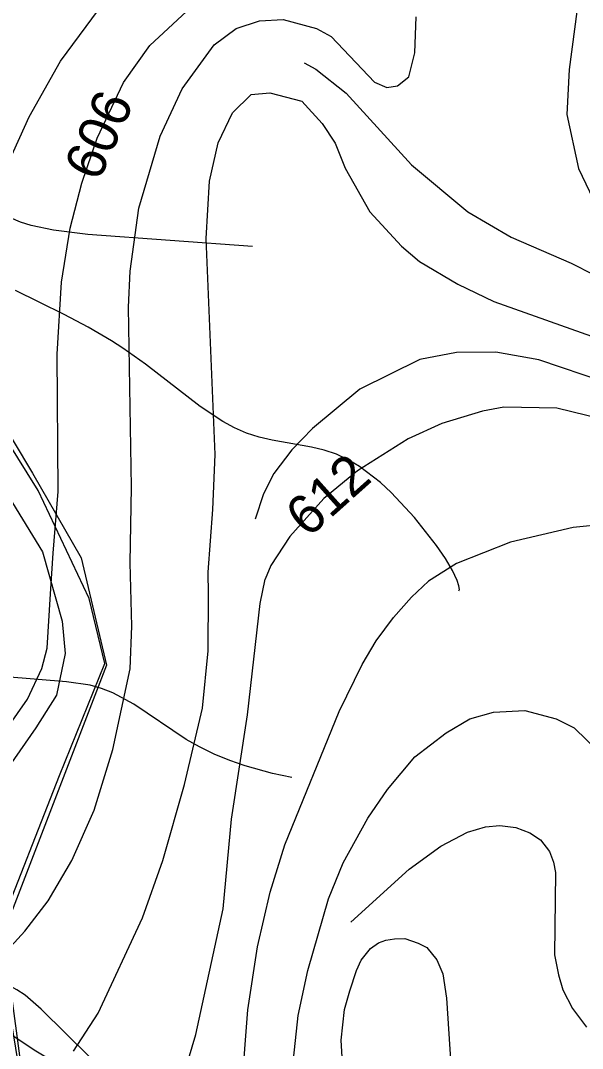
# Model space of a CAD drawing. Extents: x -709584 to -702006, y -1161789 to -1157496.
# Drawn here: x -705678.4 to -705535.6, y -1159835.9 to -1159574.6 of the extents above; entities that cross this region are included whole.
import ezdxf

# ---------------------------------------------------------------- set-up
doc = ezdxf.new("R2010")
doc.units = 0
for name, color, linetype in [('102_obvod PÚ', 7, 'Continuous'), ('120_vrstevnice hlavní', 7, 'Continuous'), ('121_vrstevnice hlavní_popis', 7, 'Continuous'), ('122_vrstevnice základní', 7, 'Continuous'), ('124_vrstevnice doplňková', 7, 'Continuous'), ('408_BPEJ_linie', 7, 'Continuous'), ('411_akumulovaný odtok', 7, 'Continuous'), ('419_LPIS PB', 7, 'Continuous')]:
    doc.layers.add(name, color=color, linetype=linetype)

msp = doc.modelspace()

# ---------------------------------------------------------------- linework, layer by layer
at = {"layer": '102_obvod PÚ'}
msp.add_lwpolyline([(-705822.03, -1159561.79), (-705846.15, -1159598.18), (-705859.01, -1159619.55), (-705824.72, -1159628.51), (-705810.91, -1159647.42), (-705789.7, -1159647), (-705781.42, -1159648.14), (-705765.06, -1159666.07), (-705746.55, -1159663.11), (-705703.3, -1159641.06), (-705695.88, -1159655.44), (-705675.44, -1159689.62), (-705663.02, -1159711.13), (-705656.63, -1159738.39), (-705682.88, -1159806.7), (-705674.33, -1159870.62)], dxfattribs=at)
at = {"layer": '120_vrstevnice hlavní'}
for points in [[(-705630.71, -1159714.8), (-705629.53, -1159698.88), (-705628.95, -1159684.86), (-705631.24, -1159629.94), (-705630.38, -1159615.36), (-705628.24, -1159605.63), (-705624.52, -1159598.05), (-705619.8, -1159593.33), (-705615.08, -1159592.9), (-705606.93, -1159595.05), (-705601.78, -1159600.77), (-705598.49, -1159605.77), (-705595.92, -1159612.07), (-705589.62, -1159623.22), (-705581.62, -1159631.95), (-705577.04, -1159635.81), (-705567.32, -1159641.53), (-705558.16, -1159645.96), (-705530.7, -1159655.69)], [(-705664.97, -1159836.56), (-705658.7, -1159826.87), (-705647.44, -1159802.65), (-705642.31, -1159788.11), (-705636.75, -1159768.73), (-705632.19, -1159749.35), (-705630.77, -1159734.82), (-705630.63, -1159720.28), (-705630.71, -1159714.8)]]:
    msp.add_lwpolyline(points, dxfattribs=at)
msp.add_open_spline([(-705630.71, -1159714.8), (-705630.71, -1159714.8)], degree=1, dxfattribs=at)
at = {"layer": '122_vrstevnice základní'}
for points in [[(-705694.56, -1159706.99), (-705690.74, -1159690.58), (-705688.73, -1159672.28), (-705688.16, -1159642.53), (-705686.59, -1159628.8), (-705681.44, -1159610.49), (-705676.29, -1159599.05), (-705668.28, -1159584.89), (-705650.69, -1159561.01), (-705647.12, -1159554.15), (-705643.83, -1159544.99), (-705639.25, -1159526.69), (-705632.82, -1159510.24), (-705627.67, -1159502.23), (-705619.37, -1159494.08), (-705613.37, -1159490.51), (-705603.35, -1159487.07), (-705597.35, -1159486.36), (-705585.33, -1159487.65), (-705576.61, -1159490.79), (-705563.17, -1159497.94), (-705554.87, -1159504.09), (-705543.86, -1159513.96), (-705534.71, -1159523.26)], [(-705536.28, -1159566.45), (-705539, -1159587.04), (-705539.57, -1159598.48), (-705536.57, -1159612.21), (-705531.13, -1159623.65)], [(-705670.17, -1159709.97), (-705668.89, -1159694.27), (-705669.14, -1159659.4), (-705668, -1159641.1), (-705665.85, -1159627.37), (-705662.85, -1159615.93), (-705658.99, -1159604.49), (-705652.27, -1159590.33), (-705645.54, -1159580.89), (-705635.1, -1159571.16)], [(-705650.55, -1159712.37), (-705650.26, -1159693.16), (-705650.98, -1159647.39), (-705650.55, -1159638.24), (-705648.4, -1159622.22), (-705642.97, -1159603.92), (-705637.39, -1159591.9), (-705629.24, -1159580.75), (-705623.66, -1159576.6), (-705617.66, -1159574.6), (-705611.65, -1159574.31), (-705603.21, -1159576.6), (-705599.49, -1159578.6), (-705588.48, -1159590.19), (-705585.33, -1159591.61), (-705582.62, -1159591.19), (-705579.76, -1159588.9), (-705578.18, -1159582.75), (-705577.9, -1159573.6)], [(-705466.63, -1159734.87), (-705470.43, -1159726.9), (-705478.79, -1159713.18), (-705485.37, -1159705.45), (-705494.95, -1159696.16), (-705507.82, -1159687.01), (-705519.26, -1159680.71), (-705530.7, -1159675.85), (-705542.15, -1159673.13), (-705555.59, -1159672.85), (-705561.02, -1159673.85), (-705571.32, -1159676.99), (-705579.9, -1159680.86), (-705592.77, -1159689.01), (-705601.35, -1159696.02), (-705609.96, -1159705.72), (-705614.8, -1159713.07), (-705616.22, -1159716.57)], [(-705477.02, -1159733.6), (-705479.84, -1159727.44), (-705484.65, -1159720.04), (-705488.94, -1159715.61), (-705493.23, -1159712.46), (-705501.82, -1159707.74), (-705511.83, -1159704.02), (-705521.27, -1159702.59), (-705529.56, -1159702.59), (-705538, -1159703.45), (-705553.87, -1159707.17), (-705567.6, -1159712.61), (-705574.75, -1159717.04), (-705579.07, -1159721.12)], [(-705815.3, -1159852.23), (-705797.06, -1159832.57), (-705783.38, -1159819.6), (-705779.3, -1159816.19), (-705775.12, -1159813.62), (-705767.42, -1159809.2), (-705747.61, -1159799.8), (-705729.23, -1159792.81), (-705721.68, -1159789.25), (-705713.24, -1159784.59), (-705708.43, -1159781.56), (-705701.22, -1159776.07), (-705695.75, -1159771.44), (-705687.48, -1159762.46), (-705676.65, -1159747.07), (-705673.07, -1159739.25), (-705671.65, -1159734.12), (-705670.86, -1159720.33), (-705670.17, -1159709.97)], [(-705749.61, -1159849.24), (-705705.29, -1159827.73), (-705698.76, -1159823.83), (-705692.56, -1159819.82), (-705686.2, -1159815.19), (-705680.93, -1159809.92), (-705677.36, -1159806.07), (-705671.38, -1159798.37), (-705665.4, -1159788.11), (-705659.7, -1159775.29), (-705654.99, -1159759.9), (-705650.58, -1159739.38), (-705650.15, -1159728.55), (-705650.55, -1159712.37)], [(-705642.03, -1159859.64), (-705633.9, -1159832.28), (-705626.92, -1159800.37), (-705624.78, -1159777.57), (-705620.73, -1159751.02), (-705617.54, -1159722.78), (-705616.22, -1159716.57)], [(-705622.22, -1159845.96), (-705620.65, -1159826.02), (-705618.23, -1159810.06), (-705614.95, -1159796.09), (-705611.25, -1159784.12), (-705597.42, -1159750.21), (-705591.58, -1159738.24), (-705588.02, -1159732.25), (-705583.6, -1159726.27), (-705579.07, -1159721.12)], [(-705570.21, -1159755.62), (-705564.22, -1159752.06), (-705558.24, -1159750.35), (-705550.26, -1159749.92), (-705542.28, -1159752.06), (-705537.72, -1159754.34), (-705531.17, -1159760.75)], [(-705609.82, -1159845.68), (-705607.83, -1159827.44), (-705605.4, -1159816.04), (-705600.13, -1159797.8), (-705596.43, -1159788.68), (-705590.16, -1159777.28), (-705585.17, -1159770.01), (-705578.19, -1159761.75), (-705570.21, -1159755.62)], [(-705596.14, -1159846.82), (-705596.92, -1159833.77), (-705596.13, -1159825.97), (-705594.72, -1159821.17), (-705593.01, -1159816.04), (-705591.86, -1159813.43), (-705589.45, -1159810.48), (-705587.47, -1159809.04), (-705585.6, -1159808.35), (-705583.34, -1159807.96), (-705580.75, -1159807.91), (-705577.33, -1159809.06), (-705575.2, -1159810.2), (-705572.6, -1159813.3), (-705571.06, -1159816.9), (-705570.14, -1159823.08), (-705568.78, -1159843.83)]]:
    msp.add_lwpolyline(points, dxfattribs=at)
for points in [[(-705670.17, -1159709.97), (-705670.17, -1159709.97)], [(-705650.55, -1159712.37), (-705650.55, -1159712.37)], [(-705616.22, -1159716.57), (-705616.22, -1159716.57)], [(-705579.07, -1159721.12), (-705579.07, -1159721.12)]]:
    msp.add_open_spline(points, degree=1, dxfattribs=at)
at = {"layer": '124_vrstevnice doplňková'}
for points in [[(-705606.36, -1159585.32), (-705603.35, -1159586.9), (-705595.63, -1159593.04), (-705579.04, -1159611.21), (-705564.74, -1159623.22), (-705553.73, -1159629.66), (-705538.43, -1159636.24), (-705527.13, -1159641.96)], [(-705529.7, -1159666.55), (-705546.72, -1159660.83), (-705557.59, -1159658.83), (-705567.6, -1159658.97), (-705576.9, -1159660.69), (-705592.2, -1159668.27), (-705604.21, -1159678.28), (-705609.5, -1159683.72), (-705614.08, -1159689.72), (-705616.65, -1159694.87), (-705618.8, -1159701.31)], [(-705594.45, -1159803.78), (-705579.61, -1159790.25), (-705571.63, -1159784.41), (-705564.79, -1159780.84), (-705560.23, -1159779.56), (-705556.58, -1159779.2), (-705552.51, -1159779.72), (-705548.95, -1159781.08), (-705546.27, -1159782.84), (-705543.99, -1159785.83), (-705542.99, -1159788.54), (-705542.49, -1159791.11), (-705542.71, -1159812.05), (-705541.71, -1159817.18), (-705540.55, -1159820.95), (-705538.09, -1159825.72), (-705534.58, -1159830.43)]]:
    msp.add_lwpolyline(points, dxfattribs=at)
at = {"layer": '408_BPEJ_linie'}
msp.add_lwpolyline([(-705672.5, -1159879), (-705684.5, -1159807), (-705668.5, -1159766.5), (-705657, -1159738), (-705661, -1159721.5), (-705674, -1159694), (-705705.5, -1159643.5), (-705757, -1159669), (-705763.5, -1159669), (-705786.5, -1159649.5), (-705812.5, -1159648), (-705823, -1159632), (-705835, -1159628), (-705855.5, -1159626.5)], dxfattribs=at)
at = {"layer": '411_akumulovaný odtok'}
for points in [[(-705619.49, -1159632), (-705661.3, -1159628.91), (-705670.08, -1159627.81), (-705675.72, -1159626.64), (-705678.42, -1159625.81), (-705681.02, -1159624.74), (-705683.35, -1159623.48), (-705687.76, -1159620.43), (-705696.17, -1159613.99), (-705698.29, -1159612.64), (-705700.47, -1159611.55), (-705702.71, -1159610.8), (-705705.02, -1159610.48), (-705707.41, -1159610.47), (-705718.3, -1159611.3), (-705724.36, -1159611.45), (-705730.45, -1159611.23), (-705733.47, -1159610.89), (-705736.54, -1159610.27), (-705739.72, -1159609.23), (-705743.08, -1159607.81), (-705746.5, -1159606.15), (-705753.06, -1159602.53), (-705761.99, -1159597)], [(-705566.99, -1159719.5), (-705566.88, -1159719.15), (-705567.03, -1159718.24), (-705567.47, -1159716.88), (-705568.65, -1159714.36), (-705570.44, -1159711.33), (-705572.73, -1159707.97), (-705578.29, -1159700.92), (-705584.22, -1159694.55), (-705586.96, -1159692.03), (-705592.32, -1159687.92), (-705595.14, -1159686.2), (-705598.09, -1159684.8), (-705601.24, -1159683.76), (-705604.5, -1159683), (-705614.52, -1159681.22), (-705617.81, -1159680.46), (-705621.01, -1159679.44), (-705624.07, -1159678.08), (-705627.03, -1159676.45), (-705632.75, -1159672.63), (-705646.72, -1159661.93), (-705652.47, -1159657.82), (-705655.35, -1159655.97), (-705661.27, -1159652.5), (-705667.32, -1159649.25), (-705679.73, -1159643.17)], [(-705609.49, -1159767), (-705614.4, -1159765.95), (-705621.34, -1159763.98), (-705625.28, -1159762.63), (-705629.25, -1159761.01), (-705632.93, -1159759.21), (-705636.31, -1159757.3), (-705649.63, -1159748.34), (-705655.01, -1159745.43), (-705657.83, -1159744.33), (-705660.74, -1159743.54), (-705666.78, -1159742.63), (-705682.21, -1159741.41)], [(-705639.49, -1159842), (-705646.3, -1159842.19), (-705651.51, -1159842.14), (-705654.22, -1159841.82), (-705656.61, -1159841.11), (-705658.77, -1159839.82), (-705660.78, -1159838.18), (-705673.19, -1159825.84), (-705677.23, -1159822.35), (-705679.4, -1159820.92), (-705682.82, -1159819), (-705696.99, -1159812)], [(-705644.49, -1159854.5), (-705675, -1159836.28), (-705680.63, -1159832.5), (-705683.48, -1159829.81), (-705686, -1159826.81), (-705696.99, -1159812)]]:
    msp.add_lwpolyline(points, dxfattribs=at)
at = {"layer": '419_LPIS PB'}
msp.add_lwpolyline([(-705680.51, -1159697.18), (-705672.87, -1159709.65), (-705667.83, -1159727.2), (-705667.08, -1159735.48), (-705669.33, -1159746.03), (-705674.59, -1159754.32), (-705681.34, -1159764.11)], dxfattribs=at)

# ---------------------------------------------------------------- texts
at = {"layer": '121_vrstevnice hlavní_popis'}
for s, rotation, p in [('606', 66.0955, (-705658.57, -1159615.81)), ('612', 41.8093, (-705605.35, -1159706.27))]:
    msp.add_text(s, height=10, rotation=rotation, dxfattribs=at).set_placement(p)

doc.saveas('drawing.dxf')
